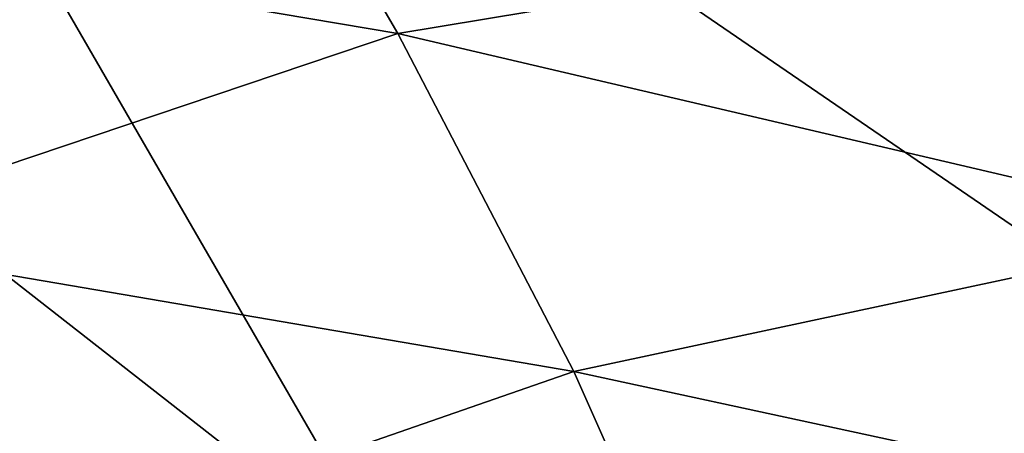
# Model space of a CAD drawing. Header units: metres. Extents: x -106 to 264, y -111 to 81.
# Tile 388 of 549: x 211.61 to 214.76, y 11.86 to 13.18. Entities that reach past the tile are written whole.
import ezdxf

# ---------------------------------------------------------------- set-up
doc = ezdxf.new("R2010")
doc.units = ezdxf.units.M
doc.layers.add('solid_20422013', color=7, linetype='CONTINUOUS')

msp = doc.modelspace()

# ---------------------------------------------------------------- linework, layer by layer
at = {"layer": 'solid_20422013'}
for points in [[(218.762115, 12.291138, 238.403961), (215.270538, 16.249247, 232.649216), (212.900543, 15.840211, 233.786911)], [(215.844086, 11.795864, 239.781464), (212.900543, 15.840211, 233.786911), (210.43573, 15.501623, 234.728928)], [(215.844086, 11.795864, 239.781464), (218.762115, 12.291138, 238.403961), (212.900543, 15.840211, 233.786911)], [(212.812897, 11.385986, 240.921783), (210.43573, 15.501623, 234.728928), (207.894302, 15.235973, 235.468353)], [(212.812897, 11.385986, 240.921783), (215.844086, 11.795864, 239.781464), (210.43573, 15.501623, 234.728928)], [(209.690277, 11.064436, 241.816757), (212.812897, 11.385986, 240.921783), (207.894302, 15.235973, 235.468353)], [(210.367218, 13.550995, 167.848755), (212.225052, 14.15498, 166.90625), (212.818176, 13.136942, 169.345154)], [(212.225052, 14.15498, 166.90625), (214.9151, 13.484941, 169.112137), (212.818176, 13.136942, 169.345154)], [(210.876389, 12.482089, 170.390259), (210.367218, 13.550995, 167.848755), (212.818176, 13.136942, 169.345154)], [(212.818176, 13.136942, 169.345154), (214.9151, 13.484941, 169.112137), (215.504425, 12.507418, 171.378723)], [(210.876389, 12.482089, 170.390259), (212.818176, 13.136942, 169.345154), (213.382385, 12.053166, 171.862579)], [(212.818176, 13.136942, 169.345154), (215.504425, 12.507418, 171.378723), (213.382385, 12.053166, 171.862579)], [(211.35083, 11.347074, 173.008057), (210.876389, 12.482089, 170.390259), (213.382385, 12.053166, 171.862579)], [(213.382385, 12.053166, 171.862579), (215.504425, 12.507418, 171.378723), (216.048279, 11.475986, 173.713379)], [(211.35083, 11.347074, 173.008057), (213.382385, 12.053166, 171.862579), (213.892365, 10.904311, 174.4608)], [(213.382385, 12.053166, 171.862579), (216.048279, 11.475986, 173.713379), (213.892365, 10.904311, 174.4608)]]:
    msp.add_3dface(points, dxfattribs=at)

doc.saveas('drawing.dxf')
